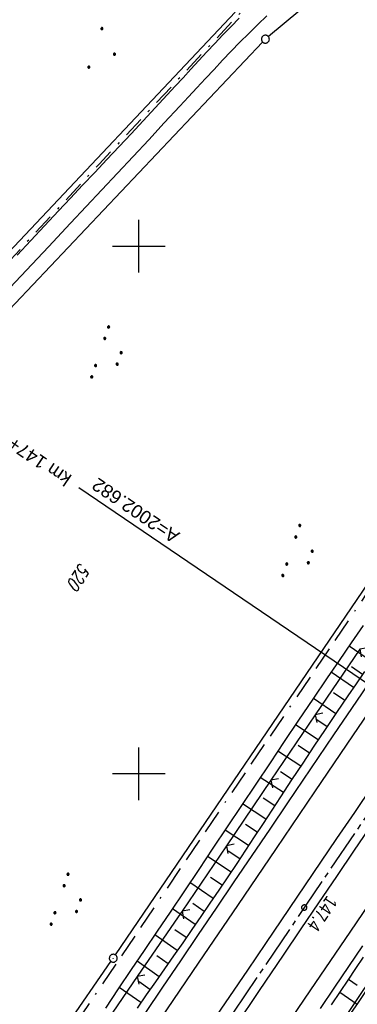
# Model space of a CAD drawing. Extents: x 510526 to 513920, y 467229 to 478797.
# Tile 449 of 467: x 513077 to 513141, y 477456 to 477643. Entities that reach past the tile are written whole.
import ezdxf

# ---------------------------------------------------------------- set-up
doc = ezdxf.new("R2010")
doc.units = 0
doc.header["$LTSCALE"] = 10
doc.header["$MEASUREMENT"] = 0
for name, pattern in [('ACAD_ISO16W100', [73, 15, -6.5, 15, -6.5, 15, -7, 1, -7]), ('ACHSE', [5.5, 4, -0.5, 0.5, -0.5]), ('LT00', [0]), ('LT08', [0.42, 0.2, -0.1, 0.02, -0.1])]:
    doc.linetypes.add(name, pattern=pattern)
doc.layers.get('0').update_dxf_attribs({"linetype": 'LT00'})
for name, color, linetype in [('-AX-020', 250, 'ACHSE'), ('-EL-020', 250, 'LT00'), ('-ST-20-1', 250, 'LT00'), ('BAB-KABEL', 220, 'ACAD_ISO16W100'), ('DFK_AB_L', 21, 'LT00'), ('DFK_AB_P', 7, 'LT00'), ('DFK_FLUR_NR', 250, 'LT00'), ('DFK_GZPKT', 250, 'LT00'), ('DFK_KATASTER', 250, 'LT00'), ('DFK_NUTZUNG', 250, 'LT00'), ('STROM_UNTER', 80, 'LT08'), ('V87_AFBR_BAB', 250, 'LT00'), ('V87_BOESCH', 250, 'LT00'), ('V87_BOSCHUNG', 250, 'LT00'), ('V87_LD_MARK', 250, 'LT00'), ('V87_RASTER', 250, 'LT00'), ('V87_ZAUN', 40, 'LT00')]:
    doc.layers.add(name, color=color, linetype=linetype)
doc.styles.add('Arial', font='ARIAL.TTF')
doc.styles.add('Beschrift', font='ARIAL.TTF')
doc.styles.get("Standard").update_dxf_attribs({"font": 'romans.shx'})

# ---------------------------------------------------------------- blocks, each defined once
blk = doc.blocks.new('SYMB7111')
at = {"color": 0, "linetype": 'ByBlock'}
for p, q in [((-0.13, 0.202919), (-0.13, 0.177081)), ((-0.125, 0.172895), (-0.125, 0.207105)), ((-0.12, 0.209164), (-0.12, 0.170836)), ((-0.115, 0.170204), (-0.115, 0.209796)), ((-0.11, 0.209164), (-0.11, 0.170836)), ((-0.105, 0.172895), (-0.105, 0.207105)), ((-0.1, 0.202919), (-0.1, 0.177081)), ((-0.095, 0.189874), (-0.095, 0.190146)), ((0.1, 0.202919), (0.1, 0.177081)), ((0.105, 0.172895), (0.105, 0.207105)), ((0.11, 0.209164), (0.11, 0.170836)), ((0.115, 0.170204), (0.115, 0.209796)), ((0.12, 0.209164), (0.12, 0.170836)), ((0.125, 0.172895), (0.125, 0.207105)), ((0.13, 0.202919), (0.13, 0.177081)), ((0.135, 0.189874), (0.135, 0.190146)), ((-0.515, -0.177081), (-0.515, -0.202919)), ((-0.51, -0.207105), (-0.51, -0.172895)), ((-0.505, -0.170836), (-0.505, -0.209164)), ((-0.5, -0.209796), (-0.5, -0.170204)), ((-0.495, -0.170836), (-0.495, -0.209164)), ((-0.49, -0.207105), (-0.49, -0.172895)), ((-0.485, -0.177081), (-0.485, -0.202919)), ((-0.285, -0.177081), (-0.285, -0.202919)), ((-0.28, -0.207105), (-0.28, -0.172895)), ((-0.275, -0.170836), (-0.275, -0.209164)), ((-0.27, -0.209796), (-0.27, -0.170204)), ((-0.265, -0.170836), (-0.265, -0.209164)), ((-0.26, -0.207105), (-0.26, -0.172895)), ((-0.255, -0.177081), (-0.255, -0.202919)), ((0.255, -0.177081), (0.255, -0.202919)), ((0.26, -0.207105), (0.26, -0.172895)), ((0.265, -0.170836), (0.265, -0.209164)), ((0.27, -0.209796), (0.27, -0.170204)), ((0.275, -0.170836), (0.275, -0.209164)), ((0.28, -0.207105), (0.28, -0.172895)), ((0.285, -0.177081), (0.285, -0.202919)), ((0.485, -0.177081), (0.485, -0.202919)), ((0.49, -0.207105), (0.49, -0.172895)), ((0.495, -0.170836), (0.495, -0.209164)), ((0.5, -0.209796), (0.5, -0.170204)), ((0.505, -0.170836), (0.505, -0.209164)), ((0.51, -0.207105), (0.51, -0.172895)), ((0.515, -0.177081), (0.515, -0.202919)), ((-0.48, -0.190126), (-0.48, -0.189854)), ((-0.25, -0.190126), (-0.25, -0.189854)), ((0.29, -0.190126), (0.29, -0.189854)), ((0.52, -0.190126), (0.52, -0.189854))]:
    blk.add_line(p, q, dxfattribs=at)
for points in [[(-0.095, 0.19), (-0.096981, 0.198678), (-0.10253, 0.205637), (-0.11055, 0.209499), (-0.11945, 0.209499), (-0.12747, 0.205637), (-0.133019, 0.198678), (-0.135, 0.19), (-0.133019, 0.181322), (-0.12747, 0.174363), (-0.11945, 0.170501), (-0.11055, 0.170501), (-0.10253, 0.174363), (-0.096981, 0.181322), (-0.095, 0.19)], [(0.135, 0.19), (0.133019, 0.198678), (0.12747, 0.205637), (0.11945, 0.209499), (0.11055, 0.209499), (0.10253, 0.205637), (0.096981, 0.198678), (0.095, 0.19), (0.096981, 0.181322), (0.10253, 0.174363), (0.11055, 0.170501), (0.11945, 0.170501), (0.12747, 0.174363), (0.133019, 0.181322), (0.135, 0.19)], [(-0.48, -0.19), (-0.481981, -0.181322), (-0.48753, -0.174363), (-0.49555, -0.170501), (-0.50445, -0.170501), (-0.51247, -0.174363), (-0.518019, -0.181322), (-0.52, -0.19), (-0.518019, -0.198678), (-0.51247, -0.205637), (-0.50445, -0.209499), (-0.49555, -0.209499), (-0.48753, -0.205637), (-0.481981, -0.198678), (-0.48, -0.19)], [(-0.25, -0.19), (-0.251981, -0.181322), (-0.25753, -0.174363), (-0.26555, -0.170501), (-0.27445, -0.170501), (-0.28247, -0.174363), (-0.288019, -0.181322), (-0.29, -0.19), (-0.288019, -0.198678), (-0.28247, -0.205637), (-0.27445, -0.209499), (-0.26555, -0.209499), (-0.25753, -0.205637), (-0.251981, -0.198678), (-0.25, -0.19)], [(0.29, -0.19), (0.288019, -0.181322), (0.28247, -0.174363), (0.27445, -0.170501), (0.26555, -0.170501), (0.25753, -0.174363), (0.251981, -0.181322), (0.25, -0.19), (0.251981, -0.198678), (0.25753, -0.205637), (0.26555, -0.209499), (0.27445, -0.209499), (0.28247, -0.205637), (0.288019, -0.198678), (0.29, -0.19)], [(0.52, -0.19), (0.518019, -0.181322), (0.51247, -0.174363), (0.50445, -0.170501), (0.49555, -0.170501), (0.48753, -0.174363), (0.481981, -0.181322), (0.48, -0.19), (0.481981, -0.198678), (0.48753, -0.205637), (0.49555, -0.209499), (0.50445, -0.209499), (0.51247, -0.205637), (0.518019, -0.198678), (0.52, -0.19)]]:
    blk.add_lwpolyline(points, dxfattribs=at)
blk = doc.blocks.new('SYMB7010')
at = {"color": 0, "linetype": 'ByBlock'}
for points in [[(-0.031408, 0.499213), (-0.093728, 0.49134), (-0.15457, 0.475719), (-0.212975, 0.452595), (-0.268021, 0.422333), (-0.31884, 0.385411), (-0.36463, 0.342411), (-0.40467, 0.29401), (-0.438329, 0.240973), (-0.465074, 0.184136), (-0.484486, 0.124395), (-0.496256, 0.062692), (-0.5002, 0)], [(-0.5002, 0), (-0.496256, -0.062692), (-0.484486, -0.124395), (-0.465075, -0.184136), (-0.438329, -0.240973), (-0.404671, -0.29401), (-0.36463, -0.342411), (-0.31884, -0.385411), (-0.268021, -0.422333), (-0.212975, -0.452595), (-0.154571, -0.475719), (-0.093728, -0.49134), (-0.031408, -0.499213), (0.031408, -0.499213)], [(0.5002, 0), (0.496256, 0.062692), (0.484485, 0.124395), (0.465074, 0.184136), (0.438329, 0.240973), (0.40467, 0.29401), (0.36463, 0.342411), (0.31884, 0.385411), (0.268021, 0.422333), (0.212975, 0.452595), (0.15457, 0.475719), (0.093728, 0.49134), (0.031408, 0.499213), (-0.031408, 0.499213)], [(0.031408, -0.499213), (0.093728, -0.491341), (0.15457, -0.475719), (0.212975, -0.452595), (0.268021, -0.422333), (0.31884, -0.385411), (0.36463, -0.342411), (0.404671, -0.294011), (0.438329, -0.240974), (0.465075, -0.184136), (0.484486, -0.124395), (0.496256, -0.062692), (0.500201, 0)]]:
    blk.add_lwpolyline(points, dxfattribs=at)
blk = doc.blocks.new('SYMB0003')
at = {"color": 0, "linetype": 'ByBlock'}
for p, q in [((-0.015712, 0), (0.010166, 0.012015)), ((0, -0.021257), (-0.015712, 0)), ((0.010166, 0.012015), (0, -0.021257))]:
    blk.add_line(p, q, dxfattribs=at)
for points in [[(-0.031395, 0.499013), (-0.093691, 0.491144), (-0.154509, 0.475528), (-0.21289, 0.452414), (-0.267913, 0.422164), (-0.318712, 0.385257), (-0.364484, 0.342274), (-0.404509, 0.293893), (-0.438154, 0.240877), (-0.464888, 0.184062), (-0.484292, 0.124345), (-0.496058, 0.062667), (-0.5, 0)], [(-0.5, 0), (-0.496058, -0.062667), (-0.484292, -0.124345), (-0.464888, -0.184062), (-0.438154, -0.240877), (-0.404509, -0.293893), (-0.364485, -0.342274), (-0.318712, -0.385257), (-0.267914, -0.422164), (-0.21289, -0.452414), (-0.154509, -0.475529), (-0.093691, -0.491144), (-0.031395, -0.499014), (0.031395, -0.499014)], [(0.5, 0), (0.496057, 0.062667), (0.484292, 0.124345), (0.464888, 0.184062), (0.438153, 0.240877), (0.404509, 0.293893), (0.364484, 0.342274), (0.318712, 0.385257), (0.267913, 0.422164), (0.21289, 0.452414), (0.154509, 0.475528), (0.093691, 0.491144), (0.031395, 0.499013), (-0.031395, 0.499013)], [(0.031395, -0.499014), (0.093691, -0.491144), (0.154509, -0.475529), (0.21289, -0.452414), (0.267914, -0.422164), (0.318712, -0.385257), (0.364485, -0.342274), (0.404509, -0.293893), (0.438154, -0.240877), (0.464889, -0.184062), (0.484292, -0.124345), (0.496058, -0.062667), (0.5, 0)]]:
    blk.add_lwpolyline(points, dxfattribs=at)
blk = doc.blocks.new('SYMB0002')
at = {"color": 0, "linetype": 'ByBlock'}
for points in [[(-0.031395, 0.499013), (-0.093691, 0.491144), (-0.154509, 0.475528), (-0.21289, 0.452414), (-0.267913, 0.422164), (-0.318712, 0.385257), (-0.364484, 0.342274), (-0.404509, 0.293893), (-0.438154, 0.240877), (-0.464888, 0.184062), (-0.484292, 0.124345), (-0.496058, 0.062667), (-0.5, 0)], [(-0.5, 0), (-0.496058, -0.062667), (-0.484292, -0.124345), (-0.464888, -0.184062), (-0.438154, -0.240877), (-0.404509, -0.293893), (-0.364485, -0.342274), (-0.318712, -0.385257), (-0.267914, -0.422164), (-0.21289, -0.452414), (-0.154509, -0.475529), (-0.093691, -0.491144), (-0.031395, -0.499014), (0.031395, -0.499014)], [(0.5, 0), (0.496057, 0.062667), (0.484292, 0.124345), (0.464888, 0.184062), (0.438153, 0.240877), (0.404509, 0.293893), (0.364484, 0.342274), (0.318712, 0.385257), (0.267913, 0.422164), (0.21289, 0.452414), (0.154509, 0.475528), (0.093691, 0.491144), (0.031395, 0.499013), (-0.031395, 0.499013)], [(0.031395, -0.499014), (0.093691, -0.491144), (0.154509, -0.475529), (0.21289, -0.452414), (0.267914, -0.422164), (0.318712, -0.385257), (0.364485, -0.342274), (0.404509, -0.293893), (0.438154, -0.240877), (0.464889, -0.184062), (0.484292, -0.124345), (0.496058, -0.062667), (0.5, 0)]]:
    blk.add_lwpolyline(points, dxfattribs=at)
blk = doc.blocks.new('SYMB0024')
at = {"color": 0, "linetype": 'ByBlock'}
for p, q in [((-0.5, 0.5), (0, 0)), ((0, 0), (0.5, 0.5))]:
    blk.add_line(p, q, dxfattribs=at)
blk = doc.blocks.new('Ackerland3')
at = {"layer": 'DFK_NUTZUNG', "color": 0, "linetype": 'ByBlock'}
for p, q in [((-0.15, 2.66), (-0.15, 2.4)), ((-0.1, 2.36), (-0.1, 2.7)), ((-0.05, 2.72), (-0.05, 2.34)), ((0, 2.33), (0, 2.73)), ((0.05, 2.72), (0.05, 2.34)), ((0.1, 2.36), (0.1, 2.7)), ((0.15, 2.66), (0.15, 2.4)), ((0.2, 2.53), (0.2, 2.53)), ((-4, -1.14), (-4, -1.4)), ((-3.95, -1.44), (-3.95, -1.1)), ((-3.9, -1.07), (-3.9, -1.46)), ((-3.85, -1.46), (-3.85, -1.07)), ((-3.8, -1.07), (-3.8, -1.46)), ((-3.75, -1.44), (-3.75, -1.1)), ((-3.7, -1.14), (-3.7, -1.4)), ((-3.65, -1.27), (-3.65, -1.26)), ((3.7, -1.14), (3.7, -1.4)), ((3.75, -1.44), (3.75, -1.1)), ((3.8, -1.07), (3.8, -1.46)), ((3.85, -1.46), (3.85, -1.07)), ((3.9, -1.07), (3.9, -1.46)), ((3.95, -1.44), (3.95, -1.1)), ((4, -1.14), (4, -1.4)), ((4.05, -1.27), (4.05, -1.26))]:
    blk.add_line(p, q, dxfattribs=at)
for points in [[(0.2, 2.53), (0.18, 2.62), (0.12, 2.69), (0.04, 2.73), (-0.04, 2.73), (-0.12, 2.69), (-0.18, 2.62), (-0.2, 2.53), (-0.18, 2.45), (-0.12, 2.38), (-0.04, 2.34), (0.04, 2.34), (0.12, 2.38), (0.18, 2.45), (0.2, 2.53)], [(-3.65, -1.27), (-3.67, -1.18), (-3.73, -1.11), (-3.81, -1.07), (-3.89, -1.07), (-3.97, -1.11), (-4.03, -1.18), (-4.05, -1.27)], [(-4.05, -1.27), (-4.03, -1.35), (-3.97, -1.42), (-3.89, -1.46), (-3.81, -1.46), (-3.73, -1.42), (-3.67, -1.35), (-3.65, -1.27)], [(4.05, -1.27), (4.03, -1.18), (3.97, -1.11), (3.89, -1.07), (3.81, -1.07), (3.73, -1.11), (3.67, -1.18), (3.65, -1.27)], [(3.65, -1.27), (3.67, -1.35), (3.73, -1.42), (3.81, -1.46), (3.89, -1.46), (3.97, -1.42), (4.03, -1.35), (4.05, -1.27)]]:
    blk.add_lwpolyline(points, dxfattribs=at)

msp = doc.modelspace()

# ---------------------------------------------------------------- linework, layer by layer
at = {"layer": '-AX-020', "ltscale": 0.2, "flags": 128}
msp.add_lwpolyline([(513881.72, 478796.97), (513877.87, 478787.35), (513870.37, 478768.8), (513862.79, 478750.28), (513855.14, 478731.79), (513847.41, 478713.32), (513839.61, 478694.89), (513831.74, 478676.49), (513823.79, 478658.13), (513815.77, 478639.79), (513807.68, 478621.49), (513799.51, 478603.22), (513791.27, 478584.98), (513782.96, 478566.77), (513774.58, 478548.6), (513766.12, 478530.46), (513757.59, 478512.36), (513748.99, 478494.29), (513740.31, 478476.25), (513731.57, 478458.25), (513722.75, 478440.29), (513713.86, 478422.36), (513704.9, 478404.46), (513695.86, 478386.6), (513686.76, 478368.78), (513677.58, 478351), (513668.34, 478333.25), (513659.02, 478315.54), (513649.63, 478297.86), (513640.17, 478280.23), (513630.64, 478262.63), (513621.04, 478245.07), (513611.37, 478227.54), (513601.63, 478210.06), (513591.82, 478192.62), (513586.74, 478183.65), (513576.83, 478166.26), (513566.85, 478148.92), (513556.8, 478131.61), (513546.69, 478114.34), (513536.51, 478097.1), (513526.28, 478079.91), (513515.99, 478062.74), (513505.64, 478045.61), (513495.23, 478028.52), (513484.78, 478011.45), (513474.27, 477994.42), (513463.71, 477977.42), (513453.11, 477960.45), (513442.46, 477943.5), (513431.76, 477926.59), (513421.03, 477909.7), (513410.25, 477892.84), (513399.43, 477876), (513388.58, 477859.18), (513377.69, 477842.39), (513366.77, 477825.62), (513355.82, 477808.87), (513344.83, 477792.14), (513333.82, 477775.43), (513322.78, 477758.74), (513311.72, 477742.06), (513300.63, 477725.4), (513289.52, 477708.75), (513278.39, 477692.12), (513267.24, 477675.5), (513256.08, 477658.89), (513244.9, 477642.29), (513233.71, 477625.7), (513222.5, 477609.12), (513211.29, 477592.54), (513200.07, 477575.97), (513188.84, 477559.41), (513177.6, 477542.84), (513166.37, 477526.28), (513154.8, 477509.24), (513142.5, 477491.11), (513130.2, 477472.99), (513117.9, 477454.86), (513105.61, 477436.73), (513093.33, 477418.59), (513081.06, 477400.44), (513068.81, 477382.28), (513056.57, 477364.12), (513044.34, 477345.94), (513032.14, 477327.75), (513019.96, 477309.55), (513007.8, 477291.33), (512995.67, 477273.09), (512983.57, 477254.83), (512971.49, 477236.55), (512959.45, 477218.25), (512947.45, 477199.93), (512935.48, 477181.58), (512923.55, 477163.21), (512911.66, 477144.81), (512899.82, 477126.38), (512888.03, 477107.93), (512876.28, 477089.44), (512864.58, 477070.92), (512852.94, 477052.36), (512841.35, 477033.77), (512829.82, 477015.15), (512818.35, 476996.49), (512806.94, 476977.79), (512795.6, 476959.05), (512789.64, 476949.14), (512778.41, 476930.34), (512767.24, 476911.5), (512756.13, 476892.61), (512745.1, 476873.69), (512734.14, 476854.72), (512723.25, 476835.72), (512712.42, 476816.68), (512701.67, 476797.59), (512690.98, 476778.47), (512680.37, 476759.31), (512669.82, 476740.11), (512659.35, 476720.87), (512648.95, 476701.6), (512638.61, 476682.28), (512628.35, 476662.93), (512618.16, 476643.54), (512608.04, 476624.11), (512597.99, 476604.65), (512588.01, 476585.15), (512578.1, 476565.61), (512568.26, 476546.04), (512558.5, 476526.43), (512548.8, 476506.79), (512539.18, 476487.11), (512529.63, 476467.4), (512520.15, 476447.65), (512510.75, 476427.87), (512501.42, 476408.05), (512492.16, 476388.2), (512482.97, 476368.31), (512473.85, 476348.4), (512464.81, 476328.44), (512455.84, 476308.46), (512446.94, 476288.44), (512438.12, 476268.39), (512429.37, 476248.31), (512420.69, 476228.2), (512412.09, 476208.05), (512403.56, 476187.88), (512395.11, 476167.67), (512386.72, 476147.43), (512378.42, 476127.17), (512370.18, 476106.87), (512362.02, 476086.54), (512353.94, 476066.18), (512345.92, 476045.79), (512337.99, 476025.38), (512330.13, 476004.93), (512322.34, 475984.46), (512314.63, 475963.96), (512306.99, 475943.43), (512299.43, 475922.87), (512291.94, 475902.28), (512284.53, 475881.67), (512277.19, 475861.03), (512269.93, 475840.36), (512262.74, 475819.67), (512255.63, 475798.95), (512248.6, 475778.21), (512241.64, 475757.44), (512234.76, 475736.64), (512227.95, 475715.82), (512221.22, 475694.97), (512214.57, 475674.11), (512207.99, 475653.21), (512201.49, 475632.29), (512200.13, 475627.89), (512194.28, 475608.79), (512188.5, 475589.67), (512182.78, 475570.54), (512177.14, 475551.38), (512171.56, 475532.2), (512166.05, 475513.01), (512160.62, 475493.79), (512155.26, 475474.55), (512149.97, 475455.29), (512148.09, 475448.36), (512142.91, 475429.07), (512137.8, 475409.77), (512132.78, 475390.44), (512127.83, 475371.09), (512122.96, 475351.72), (512118.16, 475332.33), (512113.45, 475312.92), (512108.81, 475293.5), (512104.25, 475274.06), (512099.76, 475254.59), (512095.36, 475235.11), (512091.03, 475215.62), (512086.78, 475196.1), (512082.61, 475176.57), (512078.52, 475157.02), (512074.51, 475137.46), (512070.57, 475117.88), (512066.72, 475098.28), (512063.24, 475080.25), (512059.53, 475060.62), (512055.9, 475040.98), (512052.34, 475021.33), (512048.86, 475001.67), (512045.44, 474981.99), (512042.08, 474962.3), (512038.79, 474942.6), (512035.56, 474922.89), (512032.39, 474903.18), (512029.27, 474883.45), (512026.2, 474863.71), (512023.18, 474843.97), (512020.21, 474824.22), (512017.28, 474804.47), (512014.39, 474784.7), (512011.54, 474764.94), (512008.73, 474745.16), (512005.95, 474725.39), (512003.2, 474705.61), (512000.47, 474685.82), (511997.78, 474666.03), (511995.1, 474646.24), (511992.44, 474626.45), (511989.8, 474606.65), (511987.17, 474586.85), (511984.55, 474567.05), (511981.94, 474547.25), (511979.34, 474527.45), (511976.74, 474507.69), (511975.13, 474495.38), (511973.48, 474482.82), (511971.82, 474470.25), (511970.17, 474457.69), (511968.51, 474445.13), (511966.84, 474432.57), (511965.15, 474420.02), (511963.46, 474407.46), (511961.75, 474394.91), (511960.03, 474382.35), (511958.28, 474369.81), (511956.52, 474357.26), (511954.73, 474344.72), (511952.92, 474332.18), (511951.08, 474319.64), (511949.21, 474307.11), (511947.31, 474294.58), (511945.38, 474282.06), (511943.41, 474269.55), (511941.4, 474257.04), (511939.35, 474244.53), (511937.27, 474232.04), (511935.14, 474219.55), (511932.96, 474207.07), (511930.74, 474194.59), (511928.46, 474182.13), (511926.14, 474169.68), (511923.76, 474157.23), (511921.32, 474144.8), (511918.83, 474132.38), (511916.28, 474119.97), (511913.66, 474107.57), (511910.98, 474095.19), (511908.24, 474082.82), (511905.43, 474070.46), (511902.54, 474058.13), (511899.59, 474045.81), (511896.56, 474033.5), (511893.47, 474021.26), (511890.29, 474009), (511887.03, 473996.75), (511883.7, 473984.53), (511880.29, 473972.33), (511876.8, 473960.15), (511873.23, 473947.99), (511869.59, 473935.86), (511865.87, 473923.74), (511862.08, 473911.66), (511858.21, 473899.59), (511854.26, 473887.55), (511850.24, 473875.54), (511846.14, 473863.55), (511841.96, 473851.59), (511837.71, 473839.65), (511833.39, 473827.75), (511828.99, 473815.86), (511824.51, 473804.01), (511819.96, 473792.19), (511815.33, 473780.39), (511810.64, 473768.63), (511805.86, 473756.89), (511801.02, 473745.18), (511796.09, 473733.51), (511791.1, 473721.87), (511786.03, 473710.25), (511780.89, 473698.68), (511775.67, 473687.13), (511770.39, 473675.61), (511765.03, 473664.13), (511759.6, 473652.69), (511754.09, 473641.28), (511748.51, 473629.9), (511742.87, 473618.56), (511737.15, 473607.25), (511731.36, 473595.99), (511725.49, 473584.75), (511719.56, 473573.56), (511713.56, 473562.4), (511707.48, 473551.28), (511701.34, 473540.2), (511695.13, 473529.16), (511688.84, 473518.16), (511682.49, 473507.2), (511676.07, 473496.28), (511669.58, 473485.39), (511663.02, 473474.55), (511656.39, 473463.76), (511649.7, 473453), (511642.94, 473442.29), (511636.1, 473431.62), (511629.21, 473420.99), (511622.24, 473410.41), (511615.21, 473399.87), (511608.11, 473389.37), (511600.95, 473378.92), (511593.72, 473368.52), (511586.42, 473358.16), (511579.06, 473347.85), (511571.64, 473337.58), (511564.15, 473327.36), (511556.59, 473317.19), (511548.97, 473307.07), (511541.29, 473297), (511533.54, 473286.97), (511525.74, 473276.99), (511517.86, 473267.07), (511509.93, 473257.19), (511501.93, 473247.36), (511493.87, 473237.58), (511485.75, 473227.86), (511477.57, 473218.19), (511475.55, 473215.81), (511467.29, 473206.2), (511458.98, 473196.64), (511450.61, 473187.13), (511442.18, 473177.67), (511433.71, 473168.25), (511425.19, 473158.87), (511416.62, 473149.54), (511408.01, 473140.24), (511399.37, 473130.98), (511390.68, 473121.76), (511381.96, 473112.57), (511373.2, 473103.41), (511364.42, 473094.28), (511355.61, 473085.17), (511346.77, 473076.1), (511337.91, 473067.04), (511329.03, 473058), (511320.13, 473048.99), (511311.22, 473039.98), (511302.29, 473031), (511293.34, 473022.02), (511284.39, 473013.05), (511275.44, 473004.09), (511266.47, 472995.14), (511255.91, 472984.59), (511236.79, 472965.5), (511230.18, 472958.9), (511223.57, 472952.29), (511216.96, 472945.68), (511210.37, 472939.06), (511203.78, 472932.43), (511197.22, 472925.79), (511190.66, 472919.13), (511184.13, 472912.44), (511177.62, 472905.74), (511171.14, 472899.01), (511164.68, 472892.25), (511158.26, 472885.46), (511151.88, 472878.64), (511145.53, 472871.79), (511139.22, 472864.89), (511132.96, 472857.96), (511126.75, 472850.98), (511120.58, 472843.95), (511114.48, 472836.88), (511109.32, 472830.82), (511103.32, 472823.65), (511097.39, 472816.44), (511091.51, 472809.17), (511085.7, 472801.85), (511079.95, 472794.49), (511074.26, 472787.07), (511068.64, 472779.61), (511063.08, 472772.1), (511057.59, 472764.54), (511052.16, 472756.93), (511046.8, 472749.28), (511041.5, 472741.58), (511036.27, 472733.84), (511031.1, 472726.05), (511026.01, 472718.22), (511020.98, 472710.35), (511016.01, 472702.43), (511011.12, 472694.47), (511006.29, 472686.47), (511001.53, 472678.43), (510996.84, 472670.35), (510992.22, 472662.22), (510987.67, 472654.06), (510983.19, 472645.86), (510978.78, 472637.62), (510974.44, 472629.35), (510970.17, 472621.04), (510965.98, 472612.69), (510961.85, 472604.3), (510957.8, 472595.88), (510953.82, 472587.43), (510949.91, 472578.94), (510946.07, 472570.42), (510942.31, 472561.87), (510938.62, 472553.28), (510935.01, 472544.67), (510931.46, 472536.02), (510928, 472527.34), (510924.6, 472518.64), (510921.29, 472509.9), (510918.04, 472501.14), (510914.87, 472492.35), (510911.78, 472483.53), (510908.76, 472474.69), (510905.82, 472465.82), (510902.96, 472456.92), (510900.17, 472448), (510897.45, 472439.06), (510894.82, 472430.1), (510892.26, 472421.11), (510889.78, 472412.1), (510887.37, 472403.07), (510885.04, 472394.02), (510882.79, 472384.95), (510880.62, 472375.87), (510878.53, 472366.76), (510876.51, 472357.64), (510874.57, 472348.49), (510872.71, 472339.34), (510870.93, 472330.16), (510869.23, 472320.98), (510867.6, 472311.77), (510866.06, 472302.56), (510864.59, 472293.33), (510863.2, 472284.09), (510861.89, 472274.84), (510860.67, 472265.57), (510859.52, 472256.3), (510858.45, 472247.02), (510857.45, 472237.73), (510856.54, 472228.43), (510855.71, 472219.12), (510854.96, 472209.81), (510854.29, 472200.49), (510853.7, 472191.16), (510853.18, 472181.83), (510852.75, 472172.5), (510852.4, 472163.16), (510852.13, 472153.82), (510851.93, 472144.48), (510851.82, 472135.13), (510851.79, 472125.79), (510851.84, 472116.44), (510851.96, 472107.1), (510852.01, 472104.71), (510852.24, 472095.37), (510852.54, 472086.03), (510852.93, 472076.69), (510853.39, 472067.36), (510853.92, 472058.03), (510854.53, 472048.71), (510855.21, 472039.39), (510855.96, 472030.07), (510856.78, 472020.77), (510857.67, 472011.46), (510858.63, 472002.17), (510859.65, 471992.88), (510860.73, 471983.6), (510861.88, 471974.33), (510863.09, 471965.06), (510864.36, 471955.8), (510865.69, 471946.55), (510867.08, 471937.31), (510868.53, 471928.08), (510870.02, 471918.86), (510871.58, 471909.64), (510873.18, 471900.44), (510874.84, 471891.24), (510876.54, 471882.05), (510878.3, 471872.88), (510880.1, 471863.71), (510881.95, 471854.55), (510883.84, 471845.4), (510885.78, 471836.26), (510887.76, 471827.12), (510889.78, 471818), (510891.83, 471808.88), (510893.93, 471799.78), (510896.06, 471790.68), (510898.23, 471781.59), (510900.44, 471772.51), (510902.67, 471763.44), (510904.94, 471754.37), (510907.24, 471745.32), (510909.57, 471736.27), (510911.93, 471727.22), (510914.31, 471718.19), (510916.72, 471709.16), (510919.15, 471700.14), (510921.61, 471691.12), (510924.09, 471682.11), (510926.59, 471673.11), (510929.1, 471664.11), (510931.64, 471655.12), (510934.19, 471646.13), (510936.76, 471637.14), (510939.34, 471628.16), (510941.94, 471619.19), (510944.55, 471610.22), (510947.17, 471601.25), (510949.8, 471592.28), (510952.43, 471583.31), (510955.08, 471574.35), (510957.73, 471565.39), (510960.38, 471556.43), (510963.04, 471547.47), (510967.7, 471531.77), (510970.25, 471523.2), (510975.26, 471506.32), (510980.27, 471489.44), (510985.27, 471472.57), (510990.27, 471455.68), (510995.25, 471438.8), (511000.21, 471421.91), (511005.16, 471405.01), (511010.09, 471388.11), (511014.99, 471371.2), (511019.86, 471354.28), (511024.7, 471337.36), (511029.51, 471320.42), (511034.28, 471303.47), (511039.01, 471286.52), (511043.7, 471269.55), (511048.34, 471252.56), (511052.93, 471235.57), (511057.46, 471218.56), (511061.95, 471201.53), (511066.37, 471184.49), (511070.73, 471167.43), (511075.02, 471150.36), (511079.24, 471133.27), (511083.39, 471116.16), (511086.57, 471102.84), (511090.59, 471085.7), (511094.53, 471068.54), (511098.39, 471051.37), (511102.17, 471034.17), (511105.87, 471016.96), (511109.5, 470999.73), (511113.05, 470982.49), (511116.52, 470965.23), (511119.91, 470947.95), (511123.22, 470930.66), (511126.45, 470913.36), (511129.61, 470896.04), (511132.69, 470878.7), (511135.68, 470861.35), (511138.6, 470843.99), (511141.44, 470826.62), (511144.2, 470809.23), (511146.88, 470791.83), (511149.49, 470774.42), (511152.01, 470757), (511154.45, 470739.56), (511156.82, 470722.12), (511159.1, 470704.66), (511161.31, 470687.19), (511163.44, 470669.72), (511165.49, 470652.23), (511165.64, 470650.9), (511167.87, 470631.02), (511170.03, 470611.14), (511172.1, 470591.25), (511174.1, 470571.35), (511176.01, 470551.44), (511177.85, 470531.52), (511179.53, 470512.55), (511180.88, 470496.34), (511182.16, 470480.14), (511183.36, 470463.92), (511184.48, 470447.7), (511185.52, 470431.48), (511186.48, 470415.25), (511187.36, 470399.01), (511188.16, 470382.77), (511188.88, 470366.53), (511189.52, 470350.29), (511190.08, 470334.04), (511190.56, 470317.79), (511190.96, 470301.53), (511191.28, 470285.28), (511191.52, 470269.02), (511191.68, 470252.76), (511191.76, 470236.51), (511191.77, 470220.25), (511191.69, 470203.99), (511191.53, 470187.73), (511191.29, 470171.47), (511191.24, 470169.01), (511190.91, 470152.75), (511190.5, 470136.5), (511190.02, 470120.25), (511189.47, 470104), (511188.85, 470087.75), (511188.17, 470071.51), (511187.43, 470055.27), (511186.63, 470039.03), (511185.78, 470022.79), (511184.88, 470006.56), (511183.93, 469990.33), (511182.94, 469974.1), (511181.91, 469957.87), (511180.85, 469941.65), (511179.74, 469925.43), (511178.61, 469909.21), (511177.46, 469892.99), (511176.28, 469876.78), (511175.08, 469860.56), (511173.86, 469844.35), (511172.63, 469828.14), (511171.39, 469811.93), (511170.14, 469795.72), (511168.85, 469778.99), (511030.96, 467993.35), (511029.42, 467973.41), (511027.88, 467953.47), (511026.35, 467933.52), (511024.83, 467913.58), (511023.32, 467893.64), (511021.83, 467873.7), (511020.35, 467853.75), (511018.9, 467833.8), (511017.47, 467813.85), (511016.06, 467793.9), (511014.69, 467773.95), (511013.35, 467754), (511012.05, 467734.04), (511010.78, 467714.08), (511009.56, 467694.12), (511008.38, 467674.15), (511007.25, 467654.18), (511006.18, 467634.21), (511005.15, 467614.24), (511004.19, 467594.26), (511003.28, 467574.28), (511002.44, 467554.3), (511001.67, 467534.31), (511000.96, 467514.33), (511000.33, 467494.34), (510999.77, 467474.34), (510999.56, 467465.71), (510999.11, 467445.71), (510998.75, 467425.72), (510998.46, 467405.72), (510998.26, 467385.72), (510998.14, 467365.72), (510998.09, 467345.72), (510998.13, 467325.72), (510998.24, 467305.72), (510998.44, 467285.72), (510998.71, 467265.72), (510999.07, 467245.73), (510999.43, 467229.16)], dxfattribs=at)
at = {"layer": '-EL-020'}
msp.add_line((513150.66, 477512.05), (513088.61, 477554.17), dxfattribs=at)
at = {"layer": 'BAB-KABEL', "ltscale": 0.03, "flags": 128}
msp.add_lwpolyline([(513339.84, 477816.32), (513312.27, 477774.65), (513284.67, 477733), (513252.5, 477694.41), (513223.88, 477653.5), (513195.8, 477612.12), (513167.63, 477570.87), (513139.88, 477529.3), (513111.79, 477487.92), (513083.81, 477446.45), (513055.84, 477404.98), (513022.49, 477355.03), (513000.51, 477321.52), (512973.12, 477279.62), (512945.42, 477237.87), (512917.58, 477196.22), (512879.16, 477137.5), (512858.34, 477103.22), (512837.39, 477068.95), (512811.45, 477026.06), (512784.2, 476983.9), (512756.65, 476941.56), (512731.12, 476898.63), (512706.39, 476854.96), (512681.95, 476811.1), (512658.87, 476770.39), (512633.74, 476723.05), (512609.82, 476678.97), (512586.03, 476634.72), (512574.46, 476609.04), (512565.77, 476584.24), (512545.21, 476542.92), (512523.45, 476497.74), (512501.77, 476452.47), (512480.25, 476407.17), (512458.85, 476361.79), (512438.56, 476315.94), (512418.18, 476270.12), (512378.72, 476177.83), (512359.89, 476131.36), (512341.35, 476084.78), (512322.58, 476038.31), (512304.82, 475991.34), (512287.68, 475944.24), (512270.28, 475897.17), (512254.12, 475849.7), (512237.77, 475802.28), (512221.53, 475754.82), (512205.86, 475707.19), (512190.78, 475659.38), (512175.78, 475611.52), (512161.52, 475563.42), (512145.69, 475515.8), (512137.73, 475496.07), (512130.63, 475467.92), (512119.03, 475418.91), (512105.58, 475370.55), (512100.73, 475351.1), (512084.18, 475320.51), (512082.62, 475318.67), (512071.99, 475296.24), (512062.06, 475264.37), (512059.32, 475232.9), (512061.87, 475193.18), (512054.82, 475143.1), (512045.69, 475099.99), (512036.29, 475050.9), (512027.27, 475001.72), (512018.22, 474952.55), (512008.9, 474903.42), (512000.14, 474854.23), (511992.36, 474804.85), (511985.27, 474755.37), (511977.39, 474700.85), (511969.41, 474646.42), (511966.53, 474615.2), (511972.8, 474604.79), (511970.05, 474596.16), (511959.57, 474586.37), (511941.91, 474517.48), (511936.85, 474477.77), (511926.66, 474399.73), (511919.97, 474355.38), (511910.09, 474296.61), (511899.45, 474238.13), (511883.78, 474152.68), (511870.29, 474094), (511857.13, 474053.88), (511852.78, 474012.45), (511853.17, 473966.86), (511852.49, 473957.15), (511851.31, 473949.66), (511841.69, 473942.06), (511825.82, 473895.23), (511826.65, 473894.12), (511810.9, 473851.95), (511793.57, 473805.03), (511775.28, 473758.36), (511755.12, 473712.47), (511734.05, 473667.01), (511712.23, 473621.97), (511689.5, 473577.27), (511665.16, 473533.5), (511639.85, 473490.24), (511612.91, 473448.14), (511601.59, 473431.81), (511558.05, 473366.07), (511514.89, 473306.01), (511484.06, 473267.45), (511450.63, 473224.7), (511393.07, 473164.53), (511363.02, 473132.87), (511308.52, 473076.45), (511275.57, 473040.36), (511243.01, 473009.33), (511235.22, 472986.05), (511231.03, 472981.06), (511075.99, 472813.11), (511070.24, 472807.3), (511057.8, 472797.51), (511038.03, 472769.96), (511010.69, 472730.53), (510983.88, 472687.19), (510959.58, 472643.76), (510934.3, 472604.33), (510904.8, 472574.33), (510913.91, 472558.29), (510911.7, 472550.67), (510911.23, 472549.24), (510895.97, 472514.71), (510882.66, 472477.92), (510872.4, 472460.75), (510857.5, 472432.35), (510836.1, 472381.12), (510836.28, 472368.89), (510832.94, 472355.97), (510830.18, 472332.03), (510848.22, 472325.54), (510838.51, 472271.42), (510831.97, 472215.43), (510830.7, 472169.39), (510828.83, 472118.66), (510829.08, 472067.62), (510833.95, 472011.74), (510842.44, 471951.44), (510849.98, 471906.34), (510856.18, 471866.27), (510867.23, 471812.82), (510879.85, 471762.88), (510891.51, 471713.81), (510903.79, 471665.07), (510916.06, 471616.28), (510929.64, 471568.08), (510950.96, 471501.37), (510971.61, 471429.82), (510974.35, 471422.76), (510989.55, 471366.87), (511004.5, 471314.2), (511016.36, 471270.84), (511026.28, 471232.42), (511039.24, 471184.15), (511056.6, 471116.88), (511065.91, 471078.27), (511077.6, 471030.01), (511089.22, 470981.62), (511098.91, 470932.89), (511107.16, 470884.03), (511116.15, 470835.04), (511125.08, 470786.06), (511133.15, 470736.97), (511137.3, 470706.32), (511129.89, 470689.71), (511129.54, 470684.61), (511132.44, 470671.58), (511143.11, 470670.95), (511145.78, 470638.26), (511151.08, 470588.89), (511155.98, 470539.42), (511159.51, 470489.78), (511162.63, 470440.14), (511165.94, 470390.62), (511167.84, 470340.94), (511167.81, 470291.24), (511167.77, 470272.42), (511169.19, 470243.96), (511168.97, 470223.34), (511163.73, 470203.87), (511151.46, 470170.12), (511152.4, 470145.76), (511161.63, 470107.32), (511162.26, 470078.65), (511157.08, 470021.39), (511153.97, 469975.78), (511150.23, 469924.11), (511146.61, 469878.37), (511141.04, 469826.73), (511133.85, 469745.04), (511131.82, 469700.02), (511128.93, 469655.17), (511125.19, 469595.29), (511130.66, 469554.69), (511130.4, 469544.67), (511121.69, 469477.4)], dxfattribs=at)
at = {"layer": 'DFK_AB_L'}
for p, q in [((513095.56, 477465.68), (513258.47, 477705.38)), ((513039.97, 477385.42), (513094.71, 477464.44))]:
    msp.add_line(p, q, dxfattribs=at)
at = {"layer": 'DFK_KATASTER'}
for p, q in [((513141.12, 477653.56), (513124.55, 477639.68)), ((513057.46, 477579.96), (513118.25, 477644.29)), ((513046.79, 477557.74), (513123.45, 477638.66))]:
    msp.add_line(p, q, dxfattribs=at)
at = {"layer": 'STROM_UNTER', "ltscale": 2, "flags": 128}
msp.add_lwpolyline([(513339.88, 477841.59), (513328.38, 477821.5), (513315.09, 477797.79), (513308.69, 477787.04), (513298.11, 477770.32), (513283.7, 477747.45), (513257.78, 477714.33), (513220.76, 477701.43), (513215.1, 477698.01), (513173.85, 477680.98), (513165.3, 477677.11), (513148.18, 477666.58), (513136.96, 477659.68), (513119.18, 477644.14), (513092.44, 477615.52), (513063, 477583.73), (513038.25, 477557.5), (513020.6, 477542.08), (512992.79, 477523.45), (512956.11, 477507.77)], dxfattribs=at)
at = {"layer": 'V87_AFBR_BAB'}
for points in [[(513074.56, 477591.03), (513078.71, 477595.46), (513082.86, 477599.88), (513087.01, 477604.31), (513089.99, 477607.47), (513092.96, 477610.64), (513095.93, 477613.81), (513098.9, 477616.98), (513101.86, 477620.15), (513104.82, 477623.33), (513107.78, 477626.52), (513109.39, 477628.26), (513111, 477630), (513112.62, 477631.74), (513114.24, 477633.48), (513115.87, 477635.2), (513117.51, 477636.92), (513119.16, 477638.62), (513120.83, 477640.3), (513122.52, 477641.97), (513124.23, 477643.61)], [(513119.02, 477643.17), (513117.46, 477641.59), (513115.92, 477640), (513114.4, 477638.4), (513112.88, 477636.78), (513111.37, 477635.16), (513109.87, 477633.53), (513108.37, 477631.9), (513106.87, 477630.27), (513105.37, 477628.64), (513103.1, 477626.18), (513100.81, 477623.73), (513098.53, 477621.28), (513096.23, 477618.84), (513093.93, 477616.4), (513091.64, 477613.96), (513089.34, 477611.53), (513087.04, 477609.09), (513084.75, 477606.65), (513082.14, 477603.86), (513079.53, 477601.06), (513076.92, 477598.26)], [(513101.17, 477454.61), (513104.55, 477459.6), (513107.93, 477464.58), (513111.31, 477469.57), (513114.69, 477474.55), (513118.08, 477479.54), (513121.46, 477484.53), (513124.85, 477489.52), (513128.23, 477494.52), (513132.59, 477500.94), (513136.95, 477507.36), (513141.31, 477513.78), (513145.97, 477520.64)], [(513144.22, 477497.66), (513140.85, 477492.69), (513137.47, 477487.73), (513132.97, 477481.1), (513128.48, 477474.48), (513123.98, 477467.85), (513120.58, 477462.83), (513117.18, 477457.81), (513113.78, 477452.8)], [(513118.35, 477452.27), (513122.88, 477458.95), (513127.41, 477465.64), (513130.77, 477470.61), (513134.13, 477475.58), (513137.49, 477480.55), (513140.85, 477485.52), (513143.57, 477489.53)], [(513142.38, 477467.39), (513139.74, 477463.48), (513137.09, 477459.56), (513134.35, 477455.53)]]:
    msp.add_lwpolyline(points, dxfattribs=at)
at = {"layer": 'V87_BOESCH'}
for points in [[(513283.07, 477664.98), (513281.86, 477664.03), (513280.84, 477663.51), (513275.78, 477656.95), (513263.18, 477636.57), (513249.73, 477616.5), (513236.57, 477596.99), (513222.81, 477577.41), (513209.23, 477557.29), (513195.94, 477537), (513181.81, 477516.23), (513168.48, 477496.68), (513154.57, 477476.14), (513141.4, 477456.47), (513127.55, 477436.73)], [(513142.49, 477528.1), (513140.22, 477524.8), (513137.97, 477521.5), (513135.71, 477518.2), (513132.98, 477514.18), (513130.27, 477510.15), (513127.55, 477506.12), (513124.85, 477502.09), (513122.14, 477498.05), (513119.44, 477494.01), (513116.74, 477489.97), (513114.04, 477485.93), (513111.34, 477481.89), (513108.64, 477477.86), (513105.93, 477473.82), (513103.48, 477470.18), (513101.02, 477466.54), (513098.56, 477462.9), (513096.1, 477459.26), (513093.64, 477455.62)], [(513142.76, 477519.36), (513141.18, 477517.07), (513139.61, 477514.77), (513137.45, 477511.6), (513135.31, 477508.42), (513133.18, 477505.23), (513131.06, 477502.04), (513128.95, 477498.84), (513126.84, 477495.63), (513125.18, 477493.11), (513123.52, 477490.58), (513121.86, 477488.05), (513120.2, 477485.52), (513118.53, 477483), (513116.85, 477480.48), (513115.16, 477477.97), (513113.47, 477475.47), (513111.76, 477472.98), (513110.04, 477470.49), (513108.31, 477468.01), (513106.58, 477465.54), (513104.85, 477463.06), (513103.12, 477460.59), (513101.39, 477458.11), (513099.66, 477455.63)], [(513142.53, 477465.27), (513141.08, 477463.09), (513139.62, 477460.91), (513138.15, 477458.73), (513136.45, 477456.21)]]:
    msp.add_lwpolyline(points, dxfattribs=at)
at = {"layer": 'V87_BOSCHUNG'}
for p, q in [((513144.09, 477521.28), (513139.83, 477524.22)), ((513142.38, 477518.82), (513140.26, 477520.28)), ((513140.68, 477516.34), (513136.44, 477519.27)), ((513137.32, 477511.4), (513133.06, 477514.29)), ((513139, 477513.87), (513136.87, 477515.33)), ((513133.98, 477506.43), (513129.69, 477509.31)), ((513135.65, 477508.92), (513133.51, 477510.36)), ((513132.32, 477503.94), (513130.17, 477505.37)), ((513130.67, 477501.45), (513126.34, 477504.31)), ((513127.38, 477496.44), (513122.99, 477499.32)), ((513129.03, 477498.95), (513126.84, 477500.38)), ((513124.08, 477491.43), (513119.65, 477494.33)), ((513125.73, 477493.94), (513123.53, 477495.38)), ((513122.44, 477488.92), (513120.21, 477490.38)), ((513120.79, 477486.42), (513116.32, 477489.34)), ((513117.46, 477481.4), (513113, 477484.37)), ((513119.13, 477483.9), (513116.89, 477485.38)), ((513114.1, 477476.4), (513109.67, 477479.4)), ((513115.78, 477478.9), (513113.56, 477480.39)), ((513112.4, 477473.92), (513110.21, 477475.42)), ((513110.69, 477471.44), (513106.34, 477474.43)), ((513107.25, 477466.5), (513103, 477469.47)), ((513108.98, 477468.96), (513106.82, 477470.46)), ((513103.81, 477461.57), (513099.65, 477464.51)), ((513105.53, 477464.03), (513103.43, 477465.51)), ((513102.09, 477459.12), (513100.03, 477460.57)), ((513139.74, 477461.09), (513141.38, 477459.99)), ((513100.38, 477456.67), (513096.27, 477459.52)), ((513138.07, 477458.61), (513141.35, 477456.39))]:
    msp.add_line(p, q, dxfattribs=at)
at = {"layer": 'V87_LD_MARK'}
for points in [[(513264.32, 477653.76), (513256.07, 477641.5), (513248.33, 477630.02), (513240.59, 477618.54), (513232.85, 477607.06), (513225.09, 477595.59), (513217.34, 477584.12), (513209.58, 477572.66), (513201.81, 477561.19), (513194.04, 477549.73), (513186.27, 477538.28), (513178.5, 477526.82), (513170.72, 477515.36), (513162.95, 477503.91), (513155.17, 477492.45), (513147.4, 477481), (513139.96, 477470.03), (513132.52, 477459.07), (513125.08, 477448.1)], [(513104.12, 477453.53), (513111.43, 477464.3), (513118.74, 477475.07), (513126.06, 477485.84), (513133.37, 477496.61), (513140.69, 477507.37), (513148, 477518.14), (513155.32, 477528.91), (513162.63, 477539.68), (513169.95, 477550.44), (513177.26, 477561.21), (513184.57, 477571.99), (513191.87, 477582.76), (513199.18, 477593.54), (513206.41, 477604.22), (513213.64, 477614.91), (513220.87, 477625.61), (513228.09, 477636.31), (513235.3, 477647.01)]]:
    msp.add_lwpolyline(points, dxfattribs=at)
at = {"layer": 'V87_RASTER'}
for p, q in [((513100, 477595), (513100, 477605)), ((513095, 477600), (513105, 477600)), ((513100, 477495), (513100, 477505)), ((513105, 477500), (513095, 477500))]:
    msp.add_line(p, q, dxfattribs=at)
at = {"layer": 'V87_ZAUN'}
for p, q in [((513141.85, 477523.62), (513133.43, 477511.21)), ((513133.43, 477511.21), (513125.01, 477498.8)), ((513125.01, 477498.8), (513116.59, 477486.38)), ((513116.59, 477486.38), (513108.17, 477473.97)), ((513099.69, 477461.59), (513091.21, 477449.22)), ((513136.06, 477449.44), (513144.49, 477461.85))]:
    msp.add_line(p, q, dxfattribs=at)
msp.add_lwpolyline([(513108.17, 477473.97), (513107.46, 477472.93), (513099.69, 477461.59)], dxfattribs=at)

# ---------------------------------------------------------------- block references
at = {"layer": '-ST-20-1', "rotation": 258.929999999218}
msp.add_blockref('SYMB0002', (513131.33, 477474.66), dxfattribs=at)
at = {"layer": 'DFK_AB_P', "xscale": 1.499999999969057, "yscale": 1.5, "zscale": 1.5, "rotation": 251.2881100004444}
msp.add_blockref('SYMB0003', (513095.14, 477465.06), dxfattribs=at)
at = {"layer": 'DFK_GZPKT', "xscale": 1.499999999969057, "yscale": 1.5, "zscale": 1.5, "rotation": 251.2881100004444}
msp.add_blockref('SYMB7010', (513123.97, 477639.2), dxfattribs=at)
at = {"layer": 'DFK_NUTZUNG', "rotation": 251.2883000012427}
msp.add_blockref('Ackerland3', (513092.96, 477637.15), dxfattribs=at)
at = {"layer": 'DFK_NUTZUNG', "yscale": 10, "zscale": 10, "rotation": 251.28826}
for p, xscale in [((513094.46, 477579.32), 10), ((513130.68, 477541.7), 10), ((513086.76, 477475.63), 9.99999999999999)]:
    msp.add_blockref('SYMB7111', p, dxfattribs=dict(at, xscale=xscale))
at = {"layer": 'V87_ZAUN', "yscale": 2.100000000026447, "zscale": 2.1}
for p, xscale, rotation in [((513141.85, 477523.62), 2.099999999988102, 235.8500794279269), ((513133.43, 477511.21), 2.099999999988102, 235.8500794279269), ((513125.01, 477498.8), 2.099999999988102, 235.8500794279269), ((513116.59, 477486.38), 2.099999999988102, 235.8500794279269), ((513108.17, 477473.97), 2.099999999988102, 235.8500794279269), ((513099.69, 477461.59), 2.099999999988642, 235.5807194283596)]:
    msp.add_blockref('SYMB0024', p, dxfattribs=dict(at, xscale=xscale, rotation=rotation))

# ---------------------------------------------------------------- texts
at = {"layer": '-EL-020', "style": 'Arial'}
for s, p in [(' km 147+358.214', (513088.27, 477555.9)), ('A=2002.682', (513107.92, 477545.59))]:
    msp.add_text(s, height=2.5, rotation=-214.1657, dxfattribs=at).set_placement(p)
at = {"layer": '-ST-20-1', "style": 'Beschrift', "width": 0.8}
msp.add_text('  147.4', height=2.5, rotation=-124.1547, dxfattribs=at).set_placement((513136.56, 477478.36))
at = {"layer": 'DFK_FLUR_NR', "oblique": 13.754, "width": 0.75}
msp.add_text('520', height=2.5, rotation=237.5289, dxfattribs=at).set_placement((513088.9, 477540.13))

doc.saveas('drawing.dxf')
